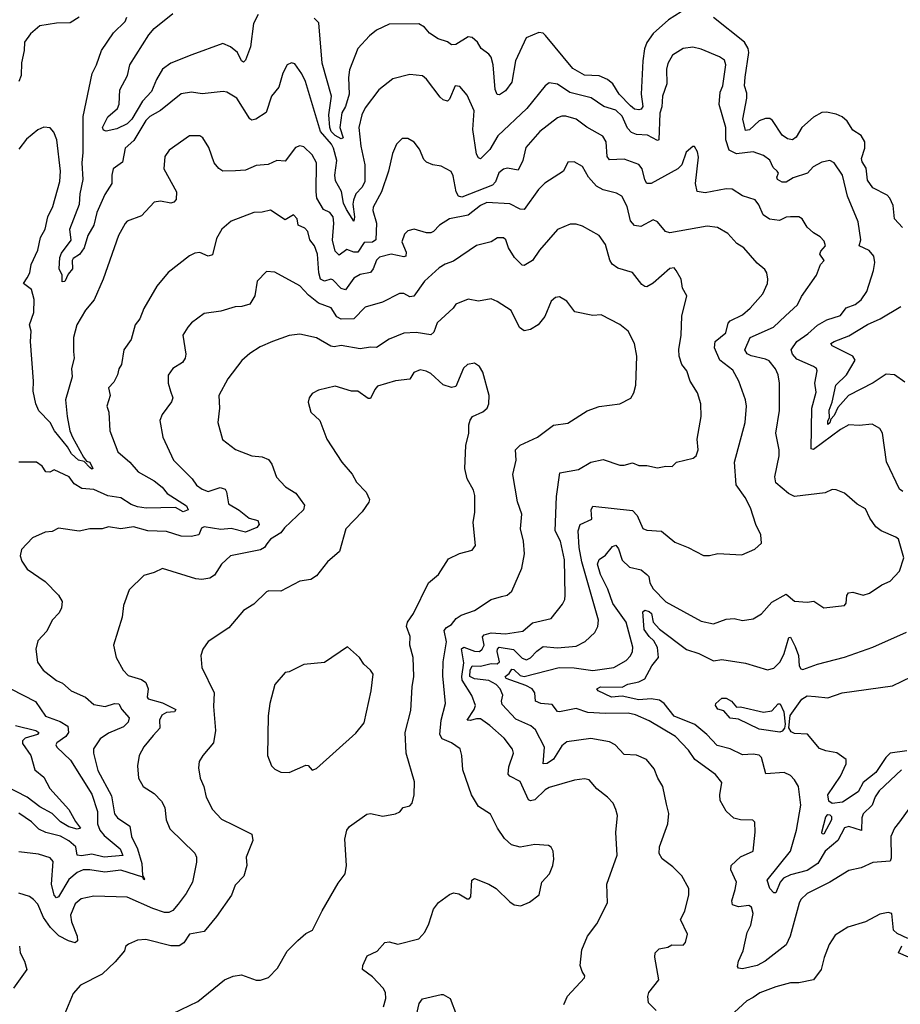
# Model space of a CAD drawing. Extents: x 1246230 to 1426786, y 660032 to 763141.
# Tile 377 of 566: x 1399189 to 1403423, y 663478 to 668213. Entities that reach past the tile are written whole.
import ezdxf

# ---------------------------------------------------------------- set-up
doc = ezdxf.new("R2010")
doc.units = 0

msp = doc.modelspace()

# ---------------------------------------------------------------- linework, layer by layer
at = {"layer": '0CON10XD'}
for points in [[(1399474.8, 668225.2), (1399432, 668198), (1399365, 668195.6), (1399285, 668183.5), (1399240, 668145), (1399211.8, 668105), (1399210.6, 668065), (1399197.1, 668005), (1399196.2, 667945), (1399184.1, 667915.9)], [(1401448.8, 667588.8), (1401405, 667543.8), (1401395, 667548.8), (1401385, 667566.2), (1401368.3, 667685), (1401374.2, 667775), (1401340.7, 667850.7), (1401305, 667892.2), (1401282.9, 667895), (1401255, 667830), (1401245, 667821.4), (1401225, 667827.1), (1401210.2, 667840.2), (1401145, 667926.9), (1401125, 667943.1), (1401065, 667949.4), (1400982.2, 667927.8), (1400915, 667876), (1400850.5, 667789.5), (1400833.6, 667755), (1400820, 667695), (1400828.6, 667605), (1400848.8, 667515), (1400847.5, 667435), (1400835, 667408.2), (1400805, 667375.4), (1400793, 667345), (1400790.4, 667325), (1400798.8, 667265), (1400795, 667243.3), (1400760.4, 667300.4), (1400745, 667330), (1400736.2, 667386.2), (1400707.2, 667437.2), (1400704.4, 667465), (1400712.8, 667535), (1400697.8, 667595), (1400687.2, 667615), (1400634.4, 667675), (1400563.1, 667915), (1400545, 667953.3), (1400511.2, 668001.2), (1400495, 668005.8), (1400475, 667996), (1400453.6, 667956.4), (1400435, 667888.8), (1400398.9, 667845), (1400373.9, 667766.1), (1400323.9, 667733.9), (1400305, 667730), (1400295.8, 667735.8), (1400232, 667835), (1400183.8, 667863.8), (1400166.9, 667866.9), (1400065.8, 667855.8), (1400015, 667864.4), (1399965, 667856.5), (1399865, 667776.1), (1399815, 667746.9), (1399795, 667728.2), (1399737.7, 667632.3), (1399695.7, 667595), (1399682.1, 667527.9), (1399638.5, 667495), (1399631.1, 667465), (1399632.2, 667425), (1399598.2, 667371.8), (1399559.8, 667285), (1399544.8, 667225), (1399516.5, 667175), (1399498.8, 667115), (1399476.8, 667083.2), (1399446.2, 667063.8), (1399441.4, 667055), (1399442, 667015), (1399421.3, 666988.7), (1399405, 666953.3), (1399392.1, 666952.1), (1399393.1, 666985), (1399377.7, 667015), (1399381.5, 667068.5), (1399389.8, 667090.2), (1399436.7, 667153.3), (1399429.1, 667205), (1399476.8, 667325), (1399478.6, 667375), (1399493.3, 667445), (1399488.3, 667525), (1399493.5, 667575), (1399493.3, 667746.7), (1399536.5, 667953.5), (1399558.6, 667995), (1399582, 668065), (1399640.3, 668149.7), (1399695, 668203.8), (1399704, 668225)], [(1400335, 668238), (1400313.1, 668195), (1400297.7, 668082.3), (1400275, 668017.5), (1400265, 668008.1), (1400255, 668015.8), (1400235.9, 668055.9), (1400201.7, 668081.7), (1400165, 668099.1), (1400016.2, 668043.8), (1399915, 668004), (1399875.8, 667974.2), (1399845.6, 667925), (1399821.7, 667868.3), (1399778.3, 667821.7), (1399727.2, 667735), (1399705, 667712), (1399655, 667688.5), (1399605, 667676.6), (1399591.5, 667681.5), (1399586.9, 667695), (1399612.8, 667745), (1399659.4, 667785), (1399666.6, 667806.6), (1399669.5, 667875), (1399706.6, 667945), (1399718.8, 667995), (1399810.1, 668139.9), (1399835, 668170.4), (1399925, 668243.1)], [(1402368.9, 668251.1), (1402308.3, 668211.7), (1402235, 668146.2), (1402205, 668102.5), (1402193.2, 668073.2), (1402184.5, 668015), (1402177.4, 667855), (1402185.7, 667795), (1402177.5, 667782.5), (1402165, 667779.1), (1402145, 667782.4), (1402125, 667797.9), (1402071.6, 667855), (1402040, 667905), (1402015.9, 667925), (1401975, 667942.8), (1401905, 667946.6), (1401848.9, 667978.9), (1401717.6, 668137.6), (1401705, 668148.5), (1401685, 668151.5), (1401623.8, 668125), (1401573.2, 668015), (1401555, 667912.5), (1401525, 667870.6), (1401495, 667852), (1401485, 667853.8), (1401475, 667876.7), (1401464.7, 667995.3), (1401455, 668032.2), (1401445, 668047.1), (1401407.3, 668075), (1401390, 668105), (1401365, 668127.5), (1401345, 668131.2), (1401285, 668092.9), (1401265, 668092.2), (1401245, 668106.5), (1401200.3, 668120.3), (1401158.7, 668148.7), (1401135, 668176.9), (1401107.5, 668192.5), (1400965, 668192), (1400905, 668162.5), (1400870.8, 668135), (1400815.3, 668074.7), (1400775, 667972.5), (1400769.9, 667935), (1400772.1, 667855), (1400754.9, 667795.1), (1400738.3, 667765), (1400728.7, 667695), (1400744.3, 667645), (1400735, 667640.4), (1400705, 667655.2), (1400686.5, 667675), (1400679.5, 667695), (1400675.6, 667755), (1400688.7, 667845), (1400643.8, 668003.8), (1400627.6, 668197.6), (1400605, 668220.9)], [(1403433.2, 667213.2), (1403394.5, 667255), (1403389.2, 667319.2), (1403373.5, 667355), (1403359.3, 667369.3), (1403290.8, 667405), (1403265, 667441.2), (1403259.3, 667499.3), (1403239.3, 667529.3), (1403235.9, 667545), (1403253, 667595), (1403252.6, 667625), (1403235.2, 667655.2), (1403195, 667681.1), (1403167.5, 667725), (1403144.3, 667745), (1403115, 667758.8), (1403068.8, 667768.8), (1403045, 667767.3), (1403005, 667743.5), (1402950, 667695), (1402922.7, 667647.3), (1402905, 667635.3), (1402880.6, 667640.6), (1402855, 667657.2), (1402808.5, 667728.5), (1402795, 667738.5), (1402775, 667737.7), (1402745, 667725.9), (1402697.5, 667682.5), (1402679.5, 667679.5), (1402665.4, 667735), (1402685.2, 667835.2), (1402685, 667858.8), (1402673.2, 667895), (1402677.1, 667937.1), (1402694.7, 668055), (1402691.8, 668075), (1402674.6, 668105), (1402525, 668222.7)], [(1403435, 665943.8), (1403418.9, 665955), (1403357.3, 666087.3), (1403338, 666225), (1403325, 666246.2), (1403287.7, 666267.7), (1403225, 666261.1), (1403175, 666264.3), (1403135, 666242.7), (1403005, 666146), (1402995, 666148.8), (1402997.3, 666345), (1403018, 666422), (1403011.8, 666465), (1403023.1, 666525), (1403020, 666535), (1403006, 666545), (1402925, 666581.1), (1402904.4, 666605), (1402898.1, 666625), (1402925, 666665.5), (1402978.6, 666701.4), (1403025, 666744.3), (1403070.4, 666769.6), (1403135, 666790), (1403163.2, 666826.8), (1403206.1, 666843.9), (1403234.2, 666865), (1403261.9, 666905), (1403295, 667006.2), (1403300.3, 667045), (1403295.4, 667075), (1403272.7, 667102.7), (1403226, 667125), (1403234.1, 667155), (1403220.3, 667240.3), (1403168.8, 667365), (1403145.5, 667465), (1403105, 667524.2), (1403085, 667535.8), (1403045, 667527.8), (1403004, 667505), (1402977.5, 667475), (1402908.3, 667451.7), (1402875, 667431.9), (1402855, 667430.8), (1402832, 667445), (1402828.8, 667455), (1402836.7, 667475), (1402831.2, 667485), (1402812.4, 667502.4), (1402795, 667536.7), (1402765, 667560), (1402715, 667577.3), (1402635, 667567.2), (1402600.6, 667585), (1402584.2, 667635), (1402584.6, 667695), (1402552.1, 667805), (1402557.1, 667865), (1402569.6, 667895), (1402584.6, 667995), (1402577.6, 668017.6), (1402554, 668034), (1402465, 668070.4), (1402425, 668080.4), (1402378.8, 668075), (1402327, 668043), (1402305, 668002), (1402298.2, 667975), (1402300.8, 667905), (1402279.3, 667845), (1402276.5, 667793.5), (1402267, 667763), (1402262.5, 667635), (1402255, 667632.5), (1402208, 667658), (1402155, 667660.4), (1402130.6, 667670.6), (1402110.8, 667690.8), (1402085, 667748.7), (1402055, 667777.2), (1401996.9, 667795), (1401936.9, 667836.9), (1401833.3, 667863.3), (1401775, 667902.7), (1401735, 667908.6), (1401715, 667894.3), (1401626.7, 667785), (1401488.5, 667655), (1401448.8, 667588.8)], [(1403485, 664447.1), (1403418.9, 664355), (1403395.4, 664324.6), (1403377.3, 664285), (1403379.2, 664180.8), (1403374.5, 664165.5), (1403290.3, 664159.7), (1403235, 664133.6), (1403175, 664121.9), (1403083.8, 664065), (1402975, 664010.8), (1402945, 663981.4), (1402936.3, 663963.7), (1402893.9, 663806.1), (1402875, 663764.3), (1402773.3, 663685), (1402735, 663664.7), (1402665, 663648.1), (1402645, 663651.2), (1402639.5, 663659.5), (1402644.4, 663685), (1402667.9, 663735), (1402687.1, 663822.9), (1402705, 663858.8), (1402715.4, 663915), (1402706.9, 663945), (1402695, 663953.5), (1402645, 663946.8), (1402616.9, 663956.9), (1402612.5, 663975), (1402629.1, 664029.1), (1402635.8, 664065.8), (1402608.8, 664125), (1402610.4, 664145), (1402655, 664186.5), (1402715.6, 664215), (1402725.5, 664305), (1402723.9, 664353.9), (1402713.8, 664363.8), (1402655, 664365.5), (1402622.7, 664372.7), (1402585, 664406), (1402557.6, 664457.6), (1402555.6, 664485), (1402564.4, 664545), (1402535, 664582.2), (1402435.2, 664655.2), (1402405, 664699.5), (1402341.8, 664765), (1402215, 664841.2), (1402149.3, 664869.3), (1402115, 664877.8), (1402005.6, 664875.6), (1401921.3, 664881.3), (1401865, 664900.7), (1401783.6, 664883.6), (1401775, 664885.8), (1401748.9, 664918.9), (1401694.1, 664924.1), (1401668.9, 664935), (1401665.4, 664975), (1401652.1, 664995), (1401621.7, 665011.7), (1401527.1, 665045), (1401523.6, 665055), (1401542.1, 665067.9), (1401555, 665089.6), (1401565, 665088.1), (1401595, 665059.4), (1401615, 665054.4), (1401783.2, 665096.8), (1401855, 665096.2), (1401945, 665082.8), (1402045, 665097.5), (1402105, 665130.4), (1402125, 665154.4), (1402135.4, 665175), (1402137.2, 665195), (1402104.8, 665315), (1402040.3, 665405), (1402016.1, 665475), (1401981.1, 665545), (1401967.2, 665595), (1401975, 665616.7), (1402005, 665637.5), (1402039.8, 665680.2), (1402055, 665685.4), (1402067.9, 665667.9), (1402085, 665613.1), (1402120.1, 665580.1), (1402176.7, 665566.7), (1402203.8, 665545), (1402213.8, 665535), (1402219.2, 665505), (1402235, 665475.6), (1402295, 665413.5), (1402465, 665320.6), (1402525, 665308.1), (1402585, 665329.4), (1402625, 665333.8), (1402665, 665324.2), (1402715, 665332), (1402755, 665356), (1402805, 665412.5), (1402875, 665450), (1402915, 665416.7), (1402975, 665411.8), (1403006.6, 665416.6), (1403055, 665384.3), (1403154.4, 665395.6), (1403163.2, 665406.8), (1403166.2, 665443.8), (1403174, 665456), (1403195, 665459.6), (1403245, 665445.8), (1403275, 665454.4), (1403335, 665495.6), (1403375, 665512.9), (1403419.1, 665560.9), (1403440.8, 665625), (1403414, 665715), (1403401.2, 665725), (1403331.2, 665755), (1403305, 665774.3), (1403276, 665815), (1403255, 665860), (1403215, 665882.9), (1403155, 665936), (1403115, 665952.5), (1403095.8, 665954.2), (1403062.2, 665937.8), (1402915, 665920.4), (1402885, 665933.8), (1402824.5, 665985), (1402820, 666015), (1402840.6, 666115), (1402841.4, 666145), (1402824.1, 666225), (1402843, 666333), (1402842.9, 666465), (1402835.5, 666505), (1402823.5, 666533.5), (1402791.9, 666571.9), (1402775, 666580.8), (1402705.9, 666595.9), (1402686.7, 666606.7), (1402676.2, 666625), (1402701.5, 666685), (1402813.3, 666735), (1402870.7, 666789.3), (1402928.8, 666841.2), (1402948.3, 666881.7), (1403020, 666985), (1403040, 667035), (1403056.9, 667055), (1403036.7, 667085), (1403040.3, 667099.7), (1403062.7, 667125), (1403057.2, 667147.2), (1403038.3, 667168.3), (1403005, 667187.5), (1402976, 667215), (1402952, 667255), (1402935, 667264.3), (1402895.5, 667265.5), (1402875, 667263.3), (1402842.9, 667247.1), (1402793.7, 667253.7), (1402763.8, 667273.8), (1402742.4, 667322.4), (1402725, 667346.7), (1402665, 667365.5), (1402615, 667397.3), (1402585, 667400), (1402485, 667380), (1402446, 667386), (1402438.2, 667425), (1402452.5, 667552.5), (1402447.4, 667577.4), (1402433, 667603), (1402425, 667603.3), (1402393.7, 667576.3), (1402372.2, 667515), (1402354.1, 667495.9), (1402225, 667425.3), (1402205, 667425.6), (1402195, 667442.5), (1402182.2, 667495), (1402166.2, 667516.2), (1402095, 667542.7), (1402025, 667538.8), (1402013.8, 667555), (1402009.2, 667625), (1401992, 667652), (1401916.1, 667696.1), (1401865, 667733.8), (1401815, 667748.5), (1401795, 667748.9), (1401775, 667741.2), (1401689.5, 667675), (1401622.5, 667597.5), (1401608, 667535), (1401585, 667490), (1401535, 667499.2), (1401515, 667493.7), (1401493, 667477), (1401476.2, 667433.8), (1401462.4, 667417.6), (1401315, 667358.6), (1401299.1, 667365), (1401286.6, 667385), (1401272.7, 667462.7), (1401263.2, 667483.2), (1401215, 667508), (1401175, 667514.2), (1401145, 667528), (1401131.3, 667541.3), (1401110.9, 667590.9), (1401085, 667623.8), (1401055, 667640.8), (1401028.3, 667641.7), (1401000, 667615), (1400980.8, 667569.2), (1400961.8, 667485), (1400928.4, 667385), (1400888.5, 667311.5), (1400886.2, 667295), (1400904.8, 667235), (1400900.9, 667155), (1400885, 667142.6), (1400845, 667141.3), (1400815, 667094.2), (1400795, 667095.3), (1400761.6, 667108.4), (1400725, 667080.9), (1400705, 667100.5), (1400692.7, 667152.7), (1400699.5, 667235), (1400695.3, 667265), (1400680, 667285), (1400650.2, 667300.2), (1400618, 667355), (1400613.5, 667385), (1400616.1, 667525), (1400595, 667562.9), (1400555, 667601.4), (1400535, 667605.5), (1400515, 667598.5), (1400465, 667531.9), (1400425, 667535.6), (1400383.6, 667516.4), (1400325, 667511.1), (1400275, 667488.6), (1400226, 667486), (1400165, 667484.3), (1400146.8, 667496.8), (1400123.5, 667525), (1400098.2, 667598.2), (1400068.8, 667645), (1400054.1, 667654.1), (1400005.7, 667654.3), (1399907.1, 667585), (1399887.1, 667555), (1399881.4, 667495), (1399942.9, 667385), (1399941.3, 667348.7), (1399930, 667335), (1399915, 667330.5), (1399865, 667340), (1399835, 667335.5), (1399775, 667269.2), (1399705.8, 667244.2), (1399695, 667233.3), (1399662.9, 667175), (1399590, 666965), (1399546.4, 666865), (1399505, 666815.6), (1399463.2, 666745), (1399447.7, 666685), (1399446.7, 666616.7)], [(1399446.7, 666616.7), (1399450.4, 666585), (1399437.3, 666535), (1399440.9, 666495), (1399408.6, 666385), (1399416.9, 666305), (1399428.9, 666235), (1399441.8, 666205), (1399495, 666109.1), (1399510.2, 666090.2), (1399525.4, 666085), (1399539.5, 666055), (1399535, 666051.8), (1399525, 666059.1), (1399498.8, 666088.8), (1399471.2, 666095), (1399436.9, 666125), (1399418.1, 666158.1), (1399356.2, 666236.2), (1399335.8, 666275), (1399281.3, 666331.3), (1399266.5, 666365), (1399253.5, 666426.5), (1399255.5, 666475), (1399241.2, 666665), (1399244.2, 666715), (1399236.2, 666745), (1399256.9, 666805), (1399257.6, 666867.6), (1399244.6, 666915), (1399207.2, 666945), (1399225, 666971.6), (1399236.5, 666995), (1399243.8, 667035), (1399275.8, 667105), (1399289.3, 667165), (1399311.1, 667205), (1399324.6, 667265), (1399347.3, 667315), (1399381.8, 667435), (1399384.1, 667485), (1399367.5, 667635), (1399352.6, 667672.6), (1399335, 667692.9), (1399305, 667695.7), (1399275, 667683.1), (1399221.1, 667638.9), (1399185, 667590)], [(1402248.5, 663448.5), (1402212, 663485), (1402209.2, 663515), (1402214, 663535), (1402261.9, 663595), (1402242.9, 663705), (1402244.3, 663725.7), (1402263.3, 663745), (1402305, 663751.9), (1402325, 663764.2), (1402378.3, 663761.7), (1402390, 663775), (1402400, 663815), (1402366.2, 663885), (1402386.7, 663925), (1402405.7, 664005), (1402405.7, 664035), (1402373.3, 664095), (1402329.3, 664139.3), (1402277.9, 664177.9), (1402263.5, 664203.5), (1402265.5, 664235), (1402305.8, 664345.8), (1402310, 664395), (1402299.6, 664439.6), (1402281.9, 664525), (1402256.9, 664565), (1402239.7, 664609.7), (1402201.9, 664655), (1402155, 664675.6), (1402095, 664678.6), (1402051.4, 664725), (1402025, 664740), (1401935, 664756.7), (1401819.3, 664740.7), (1401795, 664720.5), (1401755, 664657.1), (1401725, 664635.5), (1401705, 664634.2), (1401711.6, 664715), (1401668.5, 664798.5), (1401646.3, 664816.3), (1401575, 664848.8), (1401509, 664919), (1401504.7, 664935), (1401512.5, 664965), (1401499.1, 664995), (1401480, 665015), (1401443.9, 665035), (1401375, 665043.2), (1401353.4, 665055), (1401354.6, 665085), (1401365, 665105.2), (1401405, 665104.6), (1401455, 665116.7), (1401485, 665114.8), (1401495.8, 665124.2), (1401485.1, 665174.9), (1401485.5, 665185), (1401494.9, 665195.1), (1401563.4, 665183.4), (1401605, 665142.2), (1401625.3, 665134.7), (1401645, 665143.2), (1401675, 665176.6), (1401705, 665198.2), (1401775, 665191.7), (1401865, 665200.4), (1401907.3, 665222.7), (1401953.7, 665266.3), (1401968.5, 665295), (1401971.5, 665325), (1401890.9, 665605), (1401878.5, 665675), (1401874.7, 665755.3), (1401884.3, 665785.7), (1401939.2, 665810.8), (1401936.2, 665855), (1401945, 665872.9), (1402135, 665853.1), (1402157.7, 665827.7), (1402185.5, 665765.5), (1402205, 665758.1), (1402275, 665752.9), (1402339.5, 665699.5), (1402403.3, 665675), (1402476.1, 665636.1), (1402505, 665636), (1402545, 665646), (1402660.9, 665639.1), (1402723.2, 665666.8), (1402756.2, 665695), (1402752, 665735), (1402727.8, 665785), (1402702.5, 665865), (1402676.9, 665915), (1402634.5, 665975.5), (1402626.4, 666085), (1402677.9, 666275), (1402683.1, 666355), (1402678.8, 666385), (1402646.5, 666475), (1402618, 666528), (1402555.2, 666575.2), (1402530, 666635), (1402532.7, 666665), (1402583.6, 666706.4), (1402596, 666754), (1402604.7, 666765.3), (1402665, 666793.8), (1402701.1, 666825), (1402762.2, 666895), (1402784.2, 666944.2), (1402785.5, 666965), (1402780.8, 666995), (1402771.7, 667011.7), (1402735, 667041.2), (1402670, 667115), (1402637.3, 667137.3), (1402594, 667185), (1402543.4, 667213.4), (1402495, 667219.5), (1402315, 667188), (1402294.3, 667195), (1402255, 667240), (1402235, 667250), (1402175, 667217.7), (1402145, 667222.5), (1402125.8, 667245), (1402108.9, 667315), (1402083.8, 667363.8), (1402058.2, 667378.2), (1401995, 667394.5), (1401962.9, 667412.9), (1401924.4, 667455), (1401895, 667507.5), (1401855, 667530), (1401825, 667528), (1401803.8, 667485), (1401713.6, 667426.4), (1401683.1, 667396.9), (1401615, 667300), (1401595, 667301.1), (1401545, 667326.9), (1401435, 667333.1), (1401405, 667320), (1401345, 667273.5), (1401255, 667254.5), (1401207.5, 667225), (1401178.8, 667195), (1401165, 667188.6), (1401145, 667188.1), (1401085, 667205.6), (1401055, 667198.1), (1401038.5, 667181.5), (1401025.4, 667145), (1401047.6, 667095), (1401044.6, 667075.4), (1401035, 667072.4), (1400975, 667085.5), (1400919.2, 667070.8), (1400905, 667056.7), (1400888.8, 667015), (1400875, 666997.3), (1400825, 666988.2), (1400795, 666970.5), (1400755, 666913.8), (1400735, 666920.3), (1400695, 666962.1), (1400685, 666964.6), (1400655, 666955.4), (1400635, 666964.5), (1400626.9, 666995), (1400620, 667085), (1400606.2, 667125), (1400584.5, 667155), (1400573.8, 667195), (1400560.1, 667210.1), (1400527.1, 667225), (1400523.1, 667255), (1400505, 667274.2), (1400465, 667250.8), (1400395, 667296.7), (1400355, 667287.3), (1400315, 667286.4), (1400205.5, 667244.5), (1400160, 667205), (1400135, 667160), (1400115, 667082), (1400095, 667075.8), (1400055, 667093.1), (1400030.3, 667089.7), (1400005, 667077.5), (1399902.4, 666997.6), (1399848, 666932), (1399785, 666823.8), (1399765.6, 666775), (1399743.3, 666745), (1399724.2, 666675), (1399689.2, 666625), (1399677.5, 666555), (1399665, 666533.3), (1399658.6, 666505), (1399640.9, 666469.1), (1399615, 666442.5), (1399622.9, 666405), (1399608.1, 666355), (1399617.5, 666325), (1399622.2, 666235), (1399660, 666135), (1399718.6, 666085), (1399758.9, 666038.9), (1399835, 665994.5), (1399874.2, 665964.2), (1399897.8, 665935), (1399990, 665875), (1399998.2, 665855), (1399975, 665846.6), (1399937.5, 665867.5), (1399796.4, 665863.6), (1399755, 665870.2), (1399725, 665881.3), (1399675, 665912.7), (1399612.9, 665922.9), (1399545, 665953), (1399488, 665958), (1399450.5, 665980.5), (1399426.7, 666015), (1399355, 666048), (1399332.7, 666037.3), (1399315, 666038), (1399296.2, 666065), (1399270, 666085), (1399185, 666084.3)], [(1401805, 663476.7), (1401823.4, 663516.6), (1401903.8, 663605), (1401906, 663615), (1401892.5, 663635), (1401884.4, 663665), (1401890.9, 663739.1), (1401919.4, 663805), (1401964.2, 663865), (1402015.6, 663965), (1402012.2, 664055), (1402061.5, 664195), (1402055.4, 664304.6), (1402062.9, 664385), (1402055.8, 664415), (1402042, 664445), (1402014.7, 664474.7), (1401964.2, 664514.2), (1401926.9, 664556.9), (1401905, 664561.9), (1401855.7, 664555.7), (1401735, 664520.9), (1401715, 664509.1), (1401665, 664461.1), (1401645, 664456.2), (1401635, 664460.5), (1401595, 664549.5), (1401544.8, 664574.8), (1401537.9, 664585), (1401539.9, 664620.1), (1401562.5, 664685), (1401558.9, 664705), (1401517.9, 664757.9), (1401449.1, 664819.1), (1401405, 664850.8), (1401385, 664851.4), (1401355, 664842.1), (1401340, 664845), (1401374, 664895), (1401379.6, 664915), (1401363.1, 664963.1), (1401316.2, 665036.2), (1401313.9, 665055), (1401325, 665120), (1401313, 665187), (1401325, 665195.8), (1401375, 665176), (1401399.4, 665175), (1401412.2, 665185), (1401422.1, 665205), (1401413.3, 665245), (1401421.8, 665255), (1401455, 665264.4), (1401525, 665259.6), (1401607.3, 665272.7), (1401655, 665312.1), (1401745, 665333.1), (1401798.6, 665401.4), (1401810, 665425), (1401811.9, 665445), (1401809.1, 665615), (1401789.6, 665705), (1401764.1, 665755), (1401769.7, 665920.3), (1401786, 666034), (1401875, 666049.5), (1401935, 666085.7), (1401995, 666097.1), (1402075, 666071.2), (1402095, 666070), (1402135, 666081.1), (1402165, 666068.2), (1402205, 666068.5), (1402255, 666057.5), (1402295, 666066), (1402326.4, 666063.6), (1402347.5, 666085), (1402426.4, 666103.6), (1402440.8, 666115), (1402450.6, 666145), (1402445.8, 666195), (1402465.6, 666305), (1402463.3, 666365), (1402448.6, 666418.6), (1402413.3, 666475), (1402397.1, 666525), (1402372, 666555), (1402360, 666595), (1402357.4, 666627.4), (1402370, 666695), (1402372.7, 666787.3), (1402396.2, 666885), (1402375, 666922.5), (1402368.6, 666965), (1402345, 667006.7), (1402335, 667018.8), (1402315, 667015.8), (1402235, 666946.5), (1402205, 666927.5), (1402195, 666929.2), (1402179.8, 666939.8), (1402135, 666996.9), (1402065, 667017.9), (1402037, 667037), (1402025.7, 667055.7), (1402005, 667132), (1401974.7, 667174.7), (1401895, 667220), (1401865, 667229.4), (1401835, 667230), (1401775, 667204), (1401687.8, 667105), (1401655, 667055.6), (1401615, 667030), (1401605, 667032), (1401568.6, 667068.6), (1401538.6, 667115), (1401525.6, 667155), (1401515, 667164.2), (1401486.6, 667163.4), (1401455, 667144.2), (1401385, 667127.5), (1401275, 667050.9), (1401235, 667037.9), (1401205, 667019.5), (1401135, 666955.6), (1401083.6, 666883.6), (1401065, 666880), (1401035, 666895.6), (1401015, 666896.7), (1400933.8, 666855), (1400849.4, 666830.6), (1400795, 666774.7), (1400735, 666772.1), (1400713.6, 666783.6), (1400686.8, 666826.8), (1400625, 666849.7), (1400577.9, 666887.9), (1400535, 666933.1), (1400415, 666998.8), (1400375, 667002), (1400330.8, 666955), (1400320, 666885), (1400295, 666844.2), (1400256.9, 666833.1), (1400225, 666832.7), (1400155, 666810.4), (1400075, 666800.6), (1400015, 666755.8), (1399997.5, 666735), (1399973.3, 666695), (1399987.8, 666605), (1399984.4, 666585), (1399970.8, 666565), (1399924.3, 666535), (1399902.7, 666502.7), (1399901.9, 666465), (1399913.3, 666426.7), (1399924.4, 666395), (1399918.9, 666375), (1399874.3, 666315), (1399863.1, 666285), (1399877.1, 666205), (1399928.1, 666095), (1400017.5, 666005), (1400039.2, 665975), (1400066, 665955), (1400095, 665944.6), (1400153.2, 665963.2), (1400176, 665955), (1400183, 665943), (1400192.7, 665885), (1400244.2, 665854.2), (1400291.8, 665815), (1400334.3, 665804.3), (1400340.3, 665785), (1400329.4, 665770.6), (1400275, 665748), (1400205, 665766.6), (1400155, 665761.2), (1400075.5, 665774.5), (1400062.7, 665767.3), (1400050, 665735), (1400012.5, 665727.5), (1399965, 665729.1), (1399895, 665751.4), (1399805, 665755.3), (1399735, 665774.6), (1399675, 665763.8), (1399615.6, 665774.4), (1399585, 665764.4), (1399525, 665764.4), (1399475, 665753.1), (1399375, 665768), (1399345, 665750.8), (1399311.7, 665748.3), (1399249.5, 665720.5), (1399197.5, 665665), (1399190, 665635), (1399199.3, 665609.3), (1399225, 665570), (1399311.7, 665511.7), (1399375.7, 665445), (1399393.1, 665415), (1399390, 665385), (1399378.8, 665361.2), (1399344.7, 665325.3), (1399318.5, 665271.5), (1399275.8, 665225), (1399266.9, 665185), (1399273.8, 665123.8), (1399302, 665085), (1399365, 665035.6), (1399395, 665022.5), (1399435.9, 664985.9), (1399505.3, 664955.3), (1399545, 664918.8), (1399599.3, 664909.3), (1399645, 664924.7), (1399665, 664922.5), (1399680, 664895), (1399715.6, 664855.6), (1399709.6, 664835), (1399687.4, 664812.6), (1399615, 664781), (1399575.5, 664755), (1399543.8, 664706.2), (1399542.7, 664685), (1399565, 664602.2), (1399630.4, 664480.4), (1399645, 664393.1), (1399659.6, 664375), (1399718.9, 664335), (1399726.2, 664285), (1399755.2, 664225), (1399775.6, 664155), (1399778.3, 664098.3), (1399788.9, 664081.1), (1399785, 664076.2), (1399780, 664090), (1399675, 664122.3), (1399597.3, 664112.7), (1399525, 664125.2), (1399494.2, 664124.2), (1399465, 664112), (1399425, 664078.3), (1399375, 663994.4), (1399365, 663989.4), (1399355, 664002.5), (1399341.5, 664055), (1399350, 664165), (1399335, 664182.1), (1399279.6, 664200.4), (1399185, 664210.5)], [(1400937.8, 663465), (1400949.4, 663505), (1400946.9, 663535), (1400936.9, 663555), (1400885, 663610), (1400837.1, 663645), (1400838.1, 663665), (1400858.9, 663711.1), (1400906.7, 663733.3), (1400945, 663775.8), (1400965, 663777.5), (1401007.3, 663767.3), (1401107.9, 663792.1), (1401136, 663825), (1401156.2, 663865), (1401178.8, 663935), (1401203, 663967), (1401255, 664006.2), (1401275, 664014), (1401299.5, 664009.5), (1401340, 663985), (1401350, 663985), (1401357.5, 663995), (1401363.3, 664075), (1401375, 664082.5), (1401445, 664056), (1401480, 664035), (1401545, 663970), (1401566.4, 663956.4), (1401598.3, 663951.7), (1401640.7, 663969.3), (1401685.9, 664004.1), (1401698.8, 664065), (1401736, 664105), (1401752, 664145), (1401756.4, 664176.4), (1401753.8, 664215), (1401743.9, 664233.9), (1401731.7, 664241.7), (1401665.8, 664245.8), (1401595, 664233.5), (1401553.8, 664245), (1401520, 664275), (1401485.7, 664325), (1401452.9, 664392.9), (1401395, 664429.2), (1401360.6, 664485), (1401319.1, 664605), (1401314.4, 664675), (1401306.2, 664706.2), (1401265.7, 664735), (1401220.8, 664755), (1401209.6, 664775), (1401215.9, 664845), (1401236.5, 664925), (1401223.2, 665056.8), (1401225.3, 665125), (1401240.7, 665220.7), (1401229.7, 665275), (1401240.6, 665289.4), (1401265.7, 665305), (1401286.8, 665333.2), (1401311.1, 665348.9), (1401375, 665372.2), (1401455, 665424.5), (1401505, 665438.2), (1401532, 665445), (1401555.6, 665465), (1401602.7, 665575), (1401615.5, 665644.5), (1401611.8, 665705), (1401596.4, 665763.6), (1401603.3, 665835), (1401582.2, 665895), (1401560.5, 666025), (1401575.4, 666095), (1401573.5, 666145), (1401595, 666166.9), (1401678, 666205), (1401755, 666262.5), (1401825, 666272.1), (1401918, 666332), (1401975, 666351.9), (1402075, 666366), (1402127, 666393), (1402142.1, 666417.9), (1402151.9, 666455), (1402155.5, 666595), (1402144.3, 666655), (1402114.3, 666715), (1402075, 666746.5), (1401985, 666794), (1401945, 666790), (1401858.3, 666808.3), (1401819.5, 666859.5), (1401785, 666880), (1401765, 666876.2), (1401745, 666858.8), (1401714.5, 666785.5), (1401681.4, 666745), (1401645, 666722.9), (1401615, 666715.8), (1401592.2, 666732.2), (1401551.4, 666815), (1401485, 666858.1), (1401455, 666870), (1401395, 666858.6), (1401345, 666869.2), (1401285.6, 666844.4), (1401272.5, 666825), (1401195.6, 666755), (1401180, 666710), (1401165, 666696.9), (1401095, 666708.7), (1401035.4, 666704.6), (1400965, 666676.5), (1400905, 666635.7), (1400875, 666637.8), (1400825, 666629.6), (1400734.4, 666645.6), (1400700.6, 666639.4), (1400685, 666642.5), (1400615, 666682.9), (1400535, 666700.9), (1400485, 666694.5), (1400403.8, 666665), (1400345, 666639.4), (1400295, 666607.5), (1400256.4, 666573.6), (1400189.4, 666485), (1400145.7, 666405), (1400150, 666345), (1400141.1, 666275), (1400164.5, 666194.5), (1400225.5, 666145.5), (1400305.5, 666115.5), (1400355, 666110), (1400385, 666097.1), (1400400.5, 666075), (1400423.2, 666013.2), (1400467, 665967), (1400516.6, 665936.6), (1400558.3, 665878.3), (1400553.1, 665855), (1400461.6, 665768.4), (1400444.7, 665745.3), (1400395, 665714.6), (1400377.3, 665692.7), (1400365, 665674.5), (1400346.4, 665663.6), (1400202, 665635), (1400158.9, 665595), (1400125, 665541.1), (1400103, 665527), (1400065, 665520), (1400035, 665524.6), (1399875, 665574.3), (1399835, 665554.2), (1399785, 665539.4), (1399715, 665471.2), (1399688.1, 665395), (1399681.2, 665338.8), (1399640, 665205), (1399652, 665145), (1399685.8, 665085), (1399709.8, 665059.8), (1399775, 665040.4), (1399795.8, 665025.8), (1399806.2, 664995), (1399802.2, 664955), (1399806.5, 664946.5), (1399875, 664927.5), (1399940, 664895), (1399932.5, 664885), (1399895, 664881.5), (1399871.9, 664868.1), (1399861.5, 664845), (1399862.5, 664805), (1399829.6, 664770.4), (1399785, 664715.8), (1399763.5, 664675), (1399754.6, 664625), (1399759.6, 664565), (1399781.9, 664525), (1399835, 664491.5), (1399871.1, 664455), (1399886.4, 664425), (1399892.5, 664365), (1399911.2, 664321.2), (1400030, 664205), (1400038.4, 664185), (1400039.3, 664160.7), (1400020, 664065), (1399989.7, 664010.3), (1399950.8, 663959.2), (1399925, 663929.6), (1399905, 663918.5), (1399885, 663919.4), (1399828.8, 663938.8), (1399705, 663993.8), (1399545, 663997.7), (1399483.8, 663985), (1399455, 663961.4), (1399433.4, 663906.6), (1399437.9, 663875), (1399464.7, 663805), (1399467.2, 663782.8), (1399455, 663772.7), (1399422.5, 663782.5), (1399377.1, 663807.1), (1399337, 663847), (1399303.4, 663895), (1399275, 663960), (1399255, 663982.5), (1399235, 663996), (1399185, 664012)], [(1403445, 666470), (1403395.4, 666505.4), (1403355, 666508.9), (1403292.9, 666467.1), (1403174.7, 666405.3), (1403122.7, 666347.3), (1403105, 666309.2), (1403088.3, 666291.7), (1403085, 666274.6), (1403075, 666266), (1403075, 666284), (1403082.4, 666297.6), (1403081.5, 666335), (1403095.8, 666374.2), (1403112.6, 666455), (1403164, 666505), (1403205.4, 666575), (1403195.5, 666595), (1403094.9, 666644.9), (1403089.7, 666655), (1403104.3, 666665.7), (1403175, 666691.9), (1403265, 666747.7), (1403326.4, 666775), (1403426.3, 666833.7)], [(1399925, 663433.1), (1400045, 663491.1), (1400173.3, 663595), (1400215, 663613.8), (1400255, 663618.8), (1400325, 663593.8), (1400346.1, 663593.9), (1400385, 663606.7), (1400428.8, 663651.2), (1400475, 663733.8), (1400526, 663785), (1400565, 663818.8), (1400596.7, 663835), (1400642.6, 663927.4), (1400720.3, 664059.7), (1400753.8, 664105), (1400760, 664145), (1400751.7, 664271.7), (1400762, 664315), (1400775, 664333.3), (1400857.7, 664392.3), (1400875, 664395.8), (1400935, 664383.1), (1400995, 664393.3), (1401016.8, 664403.2), (1401033.3, 664425), (1401065, 664432.5), (1401075.8, 664445), (1401085.7, 664485), (1401087.3, 664547.3), (1401047.1, 664685), (1401042.2, 664785), (1401069.4, 664890.6), (1401075.4, 665004.6), (1401084.6, 665055), (1401080, 665145), (1401064.6, 665205), (1401066.1, 665246.1), (1401048.8, 665295), (1401052.7, 665315), (1401082.7, 665357.3), (1401154.4, 665505), (1401203.1, 665545), (1401250.4, 665619.6), (1401304, 665646), (1401365, 665661.4), (1401380, 665685), (1401368.9, 665795), (1401376.5, 665845), (1401376.5, 665925), (1401370, 665950), (1401340.6, 666005), (1401329.4, 666055), (1401333.3, 666165), (1401348.9, 666225), (1401348, 666265), (1401355, 666287.5), (1401366.7, 666305), (1401415, 666327.1), (1401436.2, 666345), (1401443.8, 666365), (1401446.2, 666405), (1401415, 666517.5), (1401400, 666545), (1401375, 666561.2), (1401342.5, 666555), (1401322.7, 666537.3), (1401285, 666448.8), (1401264.2, 666444.2), (1401225, 666456.2), (1401165, 666511.4), (1401143.2, 666523.2), (1401115, 666528.6), (1401083.8, 666516.2), (1401065, 666484.3), (1400995, 666476.7), (1400909.8, 666450.2), (1400895.7, 666435), (1400875, 666390.8), (1400865, 666391.1), (1400815, 666426.4), (1400783.4, 666426.6), (1400705, 666450), (1400625, 666430.8), (1400594.2, 666415.8), (1400580, 666395), (1400576.4, 666373.6), (1400589.2, 666325), (1400632, 666285), (1400665.8, 666195), (1400737.1, 666085), (1400787.2, 666027.2), (1400808.7, 665988.7), (1400855, 665940), (1400870, 665905), (1400867.6, 665892.4), (1400835, 665846), (1400757.5, 665765), (1400726.2, 665655), (1400668, 665605), (1400615, 665538.8), (1400589.1, 665520.9), (1400535, 665512), (1400445, 665464), (1400386.1, 665466.1), (1400375, 665460.8), (1400315, 665402.5), (1400265, 665371.2), (1400195, 665288), (1400095, 665222), (1400068.6, 665185), (1400060, 665155), (1400065, 665097.5), (1400122.9, 664975), (1400120.7, 664909.3), (1400130, 664795), (1400120.8, 664735), (1400069.2, 664675), (1400052, 664645), (1400048, 664615), (1400055.8, 664565), (1400074.4, 664525), (1400084.6, 664474.6), (1400115.7, 664415), (1400158.3, 664368.3), (1400218.6, 664338.6), (1400305, 664296), (1400310, 664265), (1400278, 664185), (1400280, 664145), (1400265.6, 664094.4), (1400225, 664050), (1400206.9, 664003.1), (1400135, 663900), (1400075, 663828), (1400005, 663815.8), (1399977.1, 663772.9), (1399955, 663759.5), (1399915, 663759.1), (1399795, 663790), (1399755, 663785.7), (1399712.3, 663767.7), (1399697.5, 663755), (1399692.5, 663735), (1399647.7, 663682.3), (1399585, 663622.5), (1399480.3, 663569.7), (1399445, 663530), (1399398, 663415)], [(1403428.5, 664605), (1403322.1, 664505), (1403302.2, 664475), (1403288.5, 664435), (1403245, 664393.2), (1403237.6, 664375), (1403236.9, 664313.1), (1403175, 664332.4), (1403155, 664326.7), (1403123.3, 664265), (1403062.3, 664215), (1403027, 664155), (1402975, 664120.5), (1402895, 664100.1), (1402861.7, 664085), (1402844.8, 664065), (1402825, 664014.5), (1402815, 664013.9), (1402795.8, 664035), (1402783.3, 664075), (1402894.5, 664215), (1402924.4, 664315), (1402945.4, 664435.4), (1402933.5, 664525), (1402915, 664557.9), (1402895, 664578.5), (1402865, 664592.5), (1402776.7, 664586.7), (1402755.4, 664665), (1402745, 664675.5), (1402715, 664680.4), (1402665, 664677.5), (1402605, 664707.1), (1402542.5, 664722.5), (1402493.4, 664775), (1402435, 664823.1), (1402335, 664864.1), (1402286.8, 664925), (1402265, 664941), (1402225, 664946.3), (1402165, 664941.3), (1402085, 664960), (1402035, 664955.6), (1401970.5, 664985), (1401964.5, 664995), (1401982, 665005), (1402085, 665003.4), (1402112.5, 665017.5), (1402165, 665028.1), (1402195, 665042.3), (1402228.5, 665105), (1402260.5, 665145), (1402256.1, 665193.9), (1402238.7, 665225), (1402215, 665246.2), (1402190.8, 665280.8), (1402184.5, 665365.5), (1402195, 665373.2), (1402215, 665367.3), (1402226.5, 665356.5), (1402234.2, 665315), (1402265, 665282.2), (1402395, 665184.7), (1402455, 665164.7), (1402525, 665129.6), (1402565, 665135.4), (1402678.6, 665118.6), (1402785, 665086.7), (1402815, 665093.8), (1402845, 665124.3), (1402864.8, 665165.2), (1402887.7, 665242.3), (1402895, 665243.1), (1402918.3, 665198.3), (1402933.8, 665155), (1402936.4, 665105), (1402945, 665090.6), (1402955, 665087.3), (1403025, 665113.6), (1403155, 665146.6), (1403291.2, 665195), (1403452.5, 665267.5)], [(1400485, 664592), (1400565, 664628), (1400575.7, 664625.7), (1400594.2, 664604.2), (1400615, 664612.5), (1400805, 664782), (1400845, 664831.2), (1400879.2, 664985), (1400888.6, 665065), (1400875.8, 665085), (1400843.2, 665113.2), (1400823.3, 665145), (1400765, 665196.7), (1400655, 665120.8), (1400555, 665112), (1400485, 665076.7), (1400465, 665073.3), (1400416.2, 665015), (1400391.9, 664925), (1400383.1, 664865), (1400380.8, 664675), (1400400, 664625), (1400415, 664608.8), (1400445, 664594.2), (1400485, 664592)], [(1403455, 664697.2), (1403375, 664685.2), (1403352.9, 664665), (1403305, 664591.9), (1403245.2, 664545), (1403221.1, 664498.9), (1403145, 664449.3), (1403095, 664442.8), (1403078.8, 664455), (1403075.2, 664484.8), (1403135, 664574.4), (1403163.3, 664635), (1403162, 664655), (1403117.8, 664687.8), (1403065, 664696.2), (1403035, 664708.2), (1402976.2, 664776.2), (1402915, 664779.5), (1402898.3, 664788.3), (1402886.7, 664806.7), (1402892.7, 664867.3), (1402949.7, 664945), (1402975, 664961.6), (1403015, 664958.5), (1403075, 664951.2), (1403144.1, 664975.9), (1403385, 665009.6), (1403525, 665076.8)], [(1399145.4, 664995), (1399264.4, 664934.4), (1399313.4, 664863.4), (1399382.4, 664837.6), (1399420.4, 664815), (1399423.4, 664785), (1399410.9, 664765), (1399366.9, 664735), (1399362.5, 664725), (1399366.7, 664715), (1399432.3, 664652.3), (1399535, 664487.8), (1399563.3, 664405), (1399563, 664345), (1399573.6, 664315), (1399595, 664288.9), (1399671.4, 664225), (1399685, 664193.5), (1399595, 664185.5), (1399535, 664200.3), (1399485, 664191.6), (1399465, 664194.5), (1399458.6, 664235), (1399425, 664263.8), (1399385, 664286.2), (1399315, 664304.2), (1399280.7, 664320.7), (1399244.6, 664355), (1399185, 664397.5)], [(1402843.1, 664786.9), (1402745, 664801.7), (1402645, 664848.8), (1402605, 664854.5), (1402575, 664888.6), (1402545, 664896.7), (1402534, 664915), (1402536.7, 664925), (1402565, 664949.3), (1402585, 664949.7), (1402611.9, 664935), (1402635, 664907.5), (1402655, 664908.1), (1402765, 664882.2), (1402805, 664888.9), (1402835, 664922.5), (1402845, 664922.5), (1402863.8, 664885), (1402870, 664825), (1402865.6, 664805), (1402855, 664791.5), (1402843.1, 664786.9)], [(1399168.2, 664818.2), (1399266.7, 664795), (1399281.3, 664785), (1399274.4, 664775), (1399215, 664757.6), (1399202.4, 664745), (1399202.1, 664732.1), (1399242.2, 664675), (1399261.1, 664605), (1399305, 664569.4), (1399333, 664515), (1399424.4, 664415), (1399456.9, 664356.9), (1399480.8, 664325), (1399465, 664319.6), (1399425, 664331), (1399385, 664356.1), (1399345, 664395.3), (1399285, 664428), (1399225, 664474.7), (1399118.5, 664528.5)], [(1403055, 664296), (1403047, 664297), (1403046.1, 664306.1), (1403065, 664380), (1403075, 664390.3), (1403085, 664389.2), (1403091.6, 664381.6), (1403092.1, 664365), (1403055, 664296)], [(1403460, 663795), (1403407.7, 663817.7), (1403390, 663835), (1403382.5, 663915), (1403365, 663920), (1403325, 663910.8), (1403255, 663874.3), (1403170.9, 663849.1), (1403109.7, 663810.3), (1403080.8, 663765), (1403056.8, 663703.2), (1403043.1, 663645), (1403005, 663595.8), (1402935, 663581.8), (1402895, 663580.5), (1402825, 663561.9), (1402747.4, 663532.6), (1402715, 663510), (1402685, 663494), (1402585, 663403.8)], [(1399187.9, 663757.9), (1399190.6, 663725), (1399211.9, 663685), (1399222.5, 663645), (1399159.2, 663555)], [(1403463.3, 663705), (1403413.8, 663725), (1403430.3, 663759.7)], [(1401095.9, 663425), (1401109.1, 663480.9), (1401125.7, 663504.3), (1401215, 663524.2), (1401225, 663524.2), (1401258, 663505), (1401289.6, 663425)]]:
    msp.add_lwpolyline(points, dxfattribs=at)

doc.saveas('drawing.dxf')
